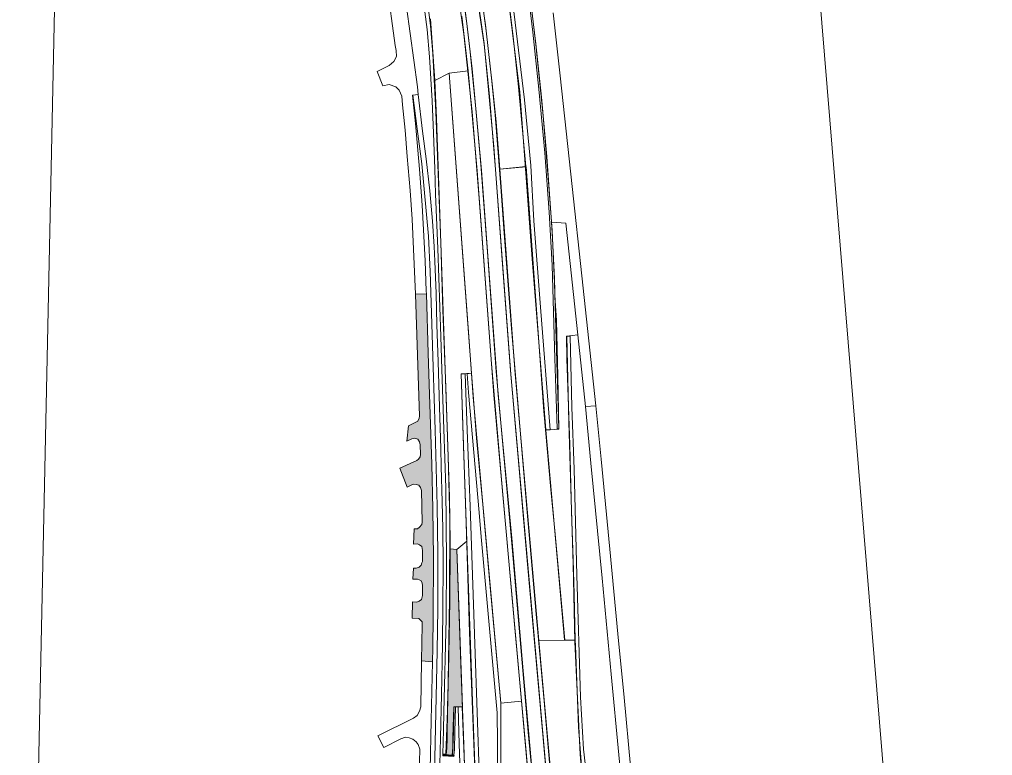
# Model space of a CAD drawing. Extents: x 2356431 to 2371438, y 6972864 to 6982525.
# Drawn here: x 2370018.4 to 2370119.6, y 6980503 to 6980579.5 of the extents above; entities that cross this region are included whole.
import ezdxf

# ---------------------------------------------------------------- set-up
doc = ezdxf.new("R2010")
doc.units = 0
doc.header["$LTSCALE"] = 5.6
for name, color, linetype, lineweight in [('1', 7, 'Continuous', 25), ('10', 7, 'Continuous', 13), ('11', 7, 'Continuous', 13), ('12', 7, 'Continuous', 13), ('14', 7, 'Continuous', 13), ('9', 7, 'Continuous', 13)]:
    doc.layers.add(name, color=color, linetype=linetype, lineweight=lineweight)

msp = doc.modelspace()

# ---------------------------------------------------------------- hatches: boundary and pattern name
at = {"layer": '10'}
msp.add_hatch(color=256, dxfattribs=at).paths.add_polyline_path([(2370063.461, 6980503.106), (2370063.562, 6980505.488), (2370063.6, 6980508.096), (2370063.782, 6980508.075), (2370063.723, 6980505.457), (2370063.671, 6980503.673), (2370063.617, 6980503.061)])
at = {"layer": '11'}
msp.add_hatch(color=256, dxfattribs=at).paths.add_polyline_path([(2370063.431, 6980503.053), (2370063.492, 6980503.897), (2370063.522, 6980504.909), (2370063.551, 6980506.014), (2370063.597, 6980508.084), (2370064.498, 6980508.079), (2370063.921, 6980524.451), (2370063.225, 6980524.508), (2370063.192, 6980519.087), (2370063.044, 6980511.752), (2370062.967, 6980508.095), (2370062.901, 6980504.743), (2370062.875, 6980503.841), (2370062.817, 6980503.105)])
at = {"layer": '12'}
msp.add_hatch(color=256, dxfattribs=at).paths.add_polyline_path([(2370062.463, 6980503.143), (2370063.631, 6980503.056), (2370063.619, 6980502.921), (2370062.453, 6980503.009)])
at = {"layer": '9'}
msp.add_hatch(color=256, dxfattribs=at).paths.add_polyline_path([(2370060.252, 6980512.864), (2370060.335, 6980516.609), (2370060.316, 6980516.941), (2370059.983, 6980517.261), (2370059.285, 6980517.302), (2370059.296, 6980519.009), (2370059.724, 6980518.99), (2370060.015, 6980519.069), (2370060.235, 6980519.236), (2370060.36, 6980519.674), (2370060.363, 6980520.685), (2370060.329, 6980520.975), (2370060.179, 6980521.226), (2370059.836, 6980521.379), (2370059.343, 6980521.369), (2370059.422, 6980522.524), (2370059.687, 6980522.52), (2370060.021, 6980522.619), (2370060.203, 6980522.802), (2370060.286, 6980523.065), (2370060.36, 6980523.199), (2370060.351, 6980524.334), (2370060.283, 6980524.761), (2370060.049, 6980524.935), (2370059.829, 6980525.021), (2370059.426, 6980525.007), (2370059.493, 6980526.599), (2370059.826, 6980526.587), (2370060.045, 6980526.756), (2370060.299, 6980527.037), (2370060.317, 6980527.279), (2370060.252, 6980530.576), (2370060.156, 6980530.9), (2370059.957, 6980531.127), (2370059.689, 6980531.188), (2370059.369, 6980531.228), (2370058.762, 6980530.929), (2370057.983, 6980532.888), (2370059.751, 6980533.699), (2370059.954, 6980533.823), (2370060.108, 6980534.082), (2370060.162, 6980534.325), (2370060.145, 6980534.334), (2370060.116, 6980535.326), (2370060.04, 6980535.642), (2370059.854, 6980535.904), (2370059.535, 6980536.007), (2370059.229, 6980535.957), (2370058.719, 6980535.7), (2370058.895, 6980537.291), (2370059.652, 6980537.669), (2370059.873, 6980537.8), (2370060.006, 6980538.086), (2370060.025, 6980538.292), (2370059.638, 6980551), (2370060.763, 6980551.031), (2370060.956, 6980544.857), (2370061.076, 6980540.57), (2370061.31, 6980533.313), (2370061.419, 6980528.671), (2370061.485, 6980523.615), (2370061.458, 6980517.431), (2370061.422, 6980514.217), (2370061.395, 6980512.758)])

# ---------------------------------------------------------------- linework, layer by layer
at = {"layer": '1', "lineweight": 13}
msp.add_lwpolyline([(2369855.033, 6980141.088), (2370017.862, 6980379.583), (2370022.31, 6980590.536), (2370099.424, 6980609.051), (2370119.624, 6980364.065), (2369916.007, 6980085.895)], close=True, dxfattribs=at)
at = {"layer": '10'}
for points in [[(2370073.166, 6980536.892), (2370071.767, 6980554.68), (2370070.471, 6980572.002), (2370068.953, 6980584.358), (2370068.112, 6980589.854), (2370066.515, 6980598.597), (2370066.956, 6980598.645), (2370068.65, 6980589.179), (2370069.856, 6980580.368), (2370070.942, 6980571.209), (2370071.604, 6980564.359), (2370071.934, 6980558.621), (2370072.633, 6980549.647), (2370073.624, 6980536.894)], [(2370074.342, 6980536.977), (2370074.232, 6980541.197), (2370074.129, 6980544.303), (2370073.828, 6980554.016), (2370073.526, 6980559.511), (2370073.057, 6980565.672), (2370072.462, 6980572.296), (2370071.827, 6980578.238), (2370071.132, 6980584.026), (2370070.079, 6980591.579), (2370069.266, 6980596.315), (2370068.749, 6980599.015), (2370068.925, 6980599.039), (2370069.891, 6980593.694), (2370071.196, 6980584.937), (2370072.121, 6980576.928), (2370072.91, 6980569.525), (2370073.494, 6980562.21), (2370073.831, 6980557.61), (2370074.094, 6980552.124), (2370074.225, 6980547.452), (2370074.529, 6980536.98)], [(2370068.482, 6980508.473), (2370065.628, 6980540.3), (2370065.154, 6980546.6), (2370063.123, 6980573.979), (2370065.092, 6980574.195), (2370066.047, 6980563.813), (2370067.78, 6980540.494), (2370070.635, 6980508.665)], [(2370061.634, 6980573.185), (2370061.818, 6980569.3), (2370062.327, 6980554.327), (2370062.621, 6980546.14), (2370062.968, 6980536.171), (2370063.165, 6980529.892), (2370063.22, 6980525.313), (2370063.225, 6980524.508), (2370063.921, 6980524.451), (2370064.976, 6980525.305), (2370064.789, 6980530.309), (2370064.625, 6980535.201), (2370064.36, 6980542.699), (2370065.436, 6980542.778), (2370063.123, 6980573.979)], [(2370072.432, 6980515.001), (2370069.976, 6980542.699), (2370068.403, 6980563.986), (2370071.123, 6980564.233), (2370072.97, 6980538.813), (2370073.704, 6980530.69), (2370074.151, 6980526.053), (2370075.162, 6980515.014)], [(2370079.623, 6980469.291), (2370078.356, 6980484.56), (2370076.731, 6980503.135), (2370076.202, 6980514.848), (2370076.033, 6980522.906), (2370075.729, 6980531.942), (2370075.558, 6980537.697), (2370075.352, 6980546.611), (2370075.693, 6980546.637), (2370075.895, 6980539.233), (2370076.118, 6980532.795), (2370076.395, 6980521.796), (2370076.775, 6980509.081), (2370077.09, 6980503.679), (2370079.031, 6980486.997), (2370080.471, 6980469.814)], [(2370064.363, 6980542.721), (2370064.609, 6980535.288), (2370064.907, 6980527.193), (2370065.235, 6980515.826), (2370065.773, 6980502.462), (2370066.165, 6980490.357), (2370066.582, 6980478.706), (2370066.922, 6980472.044), (2370067.319, 6980466.905), (2370067.593, 6980463.304), (2370068.051, 6980463.557), (2370067.642, 6980468.447), (2370067.299, 6980473.26), (2370067.012, 6980479.53), (2370066.847, 6980484.319), (2370066.574, 6980492.642), (2370066.287, 6980500.376), (2370065.781, 6980514.636), (2370065.292, 6980528.962), (2370065.005, 6980536.866), (2370064.793, 6980542.699)], [(2370065.002, 6980542.723), (2370065.452, 6980542.779), (2370065.969, 6980536.022), (2370066.62, 6980529.131), (2370067.352, 6980520.932), (2370068.486, 6980508.501), (2370068.491, 6980504.403), (2370068.503, 6980499.266), (2370068.553, 6980492.126), (2370068.561, 6980488.604), (2370068.587, 6980486.484), (2370068.221, 6980486.512), (2370068.177, 6980490.825), (2370068.158, 6980496.352), (2370068.149, 6980504.383), (2370068.122, 6980507.48), (2370067.335, 6980516.251), (2370066.447, 6980525.778), (2370066.248, 6980528.294), (2370065.131, 6980540.775)], [(2370076.528, 6980467.712), (2370076.015, 6980473.414), (2370073.75, 6980500.359), (2370072.432, 6980515.001), (2370076.233, 6980515.025), (2370076.255, 6980514.469), (2370076.569, 6980505.974), (2370077.085, 6980499.331), (2370077.587, 6980493.658), (2370078.373, 6980483.55), (2370079.639, 6980469.263)], [(2370071.386, 6980465.155), (2370070.963, 6980473.062), (2370070.101, 6980486.53), (2370068.581, 6980486.508), (2370068.529, 6980498.4), (2370068.509, 6980501.587), (2370068.482, 6980508.473), (2370070.635, 6980508.665), (2370071.397, 6980500.149), (2370073.119, 6980473.2), (2370073.492, 6980466.203)], [(2370063.461, 6980503.106), (2370063.562, 6980505.488), (2370063.6, 6980508.096), (2370063.782, 6980508.075), (2370063.723, 6980505.457), (2370063.671, 6980503.673), (2370063.617, 6980503.061)], [(2370064.061, 6980508.063), (2370064.49, 6980508.103), (2370064.712, 6980502.036), (2370064.9, 6980496.081), (2370065.302, 6980484.88), (2370065.708, 6980474.406), (2370066.109, 6980468.157), (2370066.55, 6980462.775), (2370066.137, 6980462.571), (2370065.827, 6980466.031), (2370065.486, 6980470.949), (2370065.317, 6980473.687), (2370065.092, 6980478.101), (2370064.957, 6980481.945), (2370064.725, 6980489.065), (2370064.453, 6980496.617), (2370064.164, 6980504.203)]]:
    msp.add_lwpolyline(points, close=True, dxfattribs=at)
for points in [[(2370071.392, 6980500.322), (2370070.907, 6980505.716), (2370069.975, 6980515.902), (2370068.572, 6980531.722), (2370067.514, 6980543.746), (2370066.258, 6980560.921), (2370065.523, 6980569.934), (2370064.667, 6980578.01), (2370063.517, 6980586.102), (2370061.853, 6980596.077), (2370061.572, 6980597.506), (2370062, 6980597.59), (2370062.796, 6980593.288), (2370063.595, 6980588.618), (2370064.104, 6980585.319), (2370064.974, 6980579.129), (2370065.315, 6980576.172), (2370065.927, 6980569.9), (2370066.434, 6980564.465), (2370067.062, 6980555.855), (2370068.025, 6980542.95), (2370069.656, 6980525.079), (2370071.353, 6980505.446), (2370071.814, 6980500.396)], [(2370060.252, 6980583.024), (2370060.843, 6980578.508), (2370061.091, 6980575.657), (2370061.362, 6980571.071), (2370061.489, 6980567.742), (2370061.632, 6980564.008), (2370061.713, 6980561.369), (2370061.95, 6980555.736), (2370062.255, 6980546.6), (2370062.349, 6980543.175), (2370062.573, 6980536.969), (2370062.79, 6980530.863), (2370062.847, 6980523.303), (2370062.812, 6980517.282), (2370062.559, 6980507.498), (2370062.529, 6980505.683), (2370062.47, 6980503.166), (2370062.789, 6980503.156), (2370062.972, 6980508.626), (2370063.158, 6980519.358), (2370063.207, 6980527.52), (2370063.036, 6980534.131), (2370062.786, 6980541.327), (2370062.482, 6980549.311), (2370062.25, 6980556.373), (2370062.054, 6980561.713), (2370061.75, 6980569.949), (2370061.424, 6980576.018), (2370061.168, 6980578.886), (2370060.494, 6980584.508)], [(2370066.219, 6980583.713), (2370066.889, 6980579.002), (2370067.559, 6980573.136), (2370067.911, 6980569.636), (2370068.502, 6980562.134), (2370068.853, 6980557.321), (2370069.597, 6980547.434), (2370071.231, 6980528.34), (2370071.829, 6980521.646), (2370072.144, 6980518.109), (2370072.997, 6980508.683), (2370073.969, 6980497.51)], [(2370069.325, 6980581.468), (2370069.787, 6980577.755), (2370070.327, 6980572.528), (2370071.09, 6980564.246), (2370068.403, 6980563.986), (2370068.002, 6980568.922), (2370067.601, 6980572.844), (2370066.989, 6980578.378), (2370066.23, 6980583.871)], [(2370073.551, 6980497.383), (2370072.825, 6980505.585), (2370072.001, 6980514.807), (2370071.261, 6980522.923), (2370070.468, 6980532.05), (2370069.501, 6980543.064), (2370068.634, 6980554.551), (2370067.777, 6980566.318), (2370066.749, 6980577.035), (2370065.947, 6980582.881)], [(2370064.428, 6980579.872), (2370065.092, 6980574.195), (2370063.123, 6980573.979), (2370061.634, 6980573.185), (2370061.176, 6980579.621)], [(2370065.884, 6980499.245), (2370065.55, 6980508.683), (2370064.976, 6980525.305), (2370063.921, 6980524.451), (2370064.337, 6980512.518), (2370064.647, 6980504.191), (2370065.049, 6980492.452)]]:
    msp.add_lwpolyline(points, dxfattribs=at)
at = {"layer": '11'}
msp.add_lwpolyline([(2370061.527, 6980497.98), (2370061.69, 6980505.896), (2370061.887, 6980513.918), (2370061.942, 6980518.279), (2370061.951, 6980524.057), (2370061.881, 6980529), (2370061.654, 6980536.893), (2370061.47, 6980543.385), (2370061.322, 6980547.899), (2370061.158, 6980553.354), (2370060.972, 6980557.025), (2370060.276, 6980564.546), (2370059.792, 6980568.191), (2370059.35, 6980571.692), (2370059.887, 6980571.76), (2370060.366, 6980567.947), (2370060.737, 6980565.055), (2370061.118, 6980561.72), (2370061.379, 6980558.588), (2370061.567, 6980555.94), (2370061.638, 6980554.432), (2370061.764, 6980551.064), (2370061.854, 6980547.789), (2370061.993, 6980543.988), (2370062.121, 6980539.251), (2370062.242, 6980534.954), (2370062.311, 6980533.079), (2370062.41, 6980529.392), (2370062.476, 6980526.591), (2370062.487, 6980522.873), (2370062.479, 6980518.374), (2370062.445, 6980514.738), (2370062.394, 6980512.705), (2370062.32, 6980509.374), (2370062.22, 6980504.875), (2370062.165, 6980502.107)], dxfattribs=at)
for points in [[(2370076.233, 6980515.025), (2370076.119, 6980519.799), (2370076.014, 6980523.409), (2370075.849, 6980528.398), (2370075.67, 6980535.325), (2370075.366, 6980544.262), (2370075.34, 6980546.618), (2370076.517, 6980546.747), (2370075.243, 6980558.363), (2370073.773, 6980558.482), (2370073.869, 6980556.736), (2370074.08, 6980552.633), (2370074.163, 6980549.979), (2370074.124, 6980550.821), (2370074.289, 6980548.241), (2370074.408, 6980542.459), (2370074.534, 6980536.971), (2370073.189, 6980536.85), (2370075.122, 6980515.043)], [(2370063.431, 6980503.053), (2370063.492, 6980503.897), (2370063.522, 6980504.909), (2370063.551, 6980506.014), (2370063.597, 6980508.084), (2370064.498, 6980508.079), (2370063.921, 6980524.451), (2370063.225, 6980524.508), (2370063.192, 6980519.087), (2370063.044, 6980511.752), (2370062.967, 6980508.095), (2370062.901, 6980504.743), (2370062.875, 6980503.841), (2370062.817, 6980503.105)]]:
    msp.add_lwpolyline(points, close=True, dxfattribs=at)
at = {"layer": '12'}
msp.add_lwpolyline([(2370062.463, 6980503.143), (2370063.631, 6980503.056), (2370063.619, 6980502.921), (2370062.453, 6980503.009)], close=True, dxfattribs=at)
at = {"layer": '14'}
msp.add_lwpolyline([(2370073.912, 6980466.41), (2370073.569, 6980473.228), (2370071.846, 6980500.177), (2370070.806, 6980511.849), (2370069.631, 6980525.636), (2370068.228, 6980540.534), (2370066.496, 6980563.845), (2370065.503, 6980574.405), (2370064.995, 6980578.831), (2370064.434, 6980583.357), (2370063.4, 6980589.928), (2370062.005, 6980597.625), (2370063.456, 6980597.923), (2370063.959, 6980595.016), (2370064.887, 6980589.759), (2370065.578, 6980585.445), (2370066.049, 6980581.868), (2370066.762, 6980576.957), (2370067.326, 6980571.579), (2370067.954, 6980563.953), (2370069.528, 6980542.665), (2370073.305, 6980500.282), (2370075.566, 6980473.375), (2370076.095, 6980467.499)], close=True, dxfattribs=at)
at = {"layer": '9'}
for points in [[(2370073.95, 6980580.236), (2370074.661, 6980573.689), (2370075.922, 6980562.198), (2370076.921, 6980552.887), (2370078.382, 6980539.381), (2370077.304, 6980539.299), (2370076.517, 6980546.747), (2370075.254, 6980558.368), (2370073.773, 6980558.482), (2370073.271, 6980565.284), (2370072.724, 6980571.483), (2370072.136, 6980577.004), (2370070.891, 6980587.337)], [(2370058.689, 6980580.858), (2370059.846, 6980572.541), (2370059.887, 6980571.76), (2370059.307, 6980571.688), (2370059.622, 6980568.742), (2370060.04, 6980563.969), (2370060.313, 6980560.252), (2370060.634, 6980554.469), (2370060.724, 6980551.3), (2370060.763, 6980551.031), (2370059.638, 6980551), (2370059.288, 6980558.796), (2370059.078, 6980561.767), (2370058.771, 6980565.312), (2370058.546, 6980568.032), (2370058.265, 6980570.678), (2370058.187, 6980571.572), (2370057.939, 6980572.202), (2370057.587, 6980572.56), (2370056.888, 6980572.8), (2370056.244, 6980572.632), (2370055.631, 6980574.141), (2370056.9, 6980574.768), (2370057.362, 6980575.185), (2370057.651, 6980575.709), (2370057.628, 6980576.32), (2370057.512, 6980576.84), (2370056.647, 6980583.236)], [(2370081.987, 6980501.927), (2370081.308, 6980509.074), (2370080.66, 6980515.684), (2370079.822, 6980524.479), (2370078.913, 6980533.855), (2370078.382, 6980539.381), (2370077.304, 6980539.299), (2370077.868, 6980533.407), (2370079.021, 6980521.458), (2370079.974, 6980511.501), (2370080.784, 6980503.11), (2370081.641, 6980494.208)], [(2370061.145, 6980501.541), (2370061.26, 6980506.675), (2370061.395, 6980512.758), (2370060.252, 6980512.864), (2370060.166, 6980508.102), (2370060.039, 6980507.631), (2370059.784, 6980507.206), (2370059.419, 6980506.923), (2370055.702, 6980505.064), (2370056.332, 6980503.852), (2370058.104, 6980504.751), (2370058.575, 6980504.929), (2370058.951, 6980504.882), (2370059.343, 6980504.73), (2370059.692, 6980504.447), (2370059.897, 6980504.165), (2370060.088, 6980503.693), (2370060.063, 6980503.517), (2370060.022, 6980501.589)]]:
    msp.add_lwpolyline(points, dxfattribs=at)
msp.add_lwpolyline([(2370060.252, 6980512.864), (2370060.335, 6980516.609), (2370060.316, 6980516.941), (2370059.983, 6980517.261), (2370059.285, 6980517.302), (2370059.296, 6980519.009), (2370059.724, 6980518.99), (2370060.015, 6980519.069), (2370060.235, 6980519.236), (2370060.36, 6980519.674), (2370060.363, 6980520.685), (2370060.329, 6980520.975), (2370060.179, 6980521.226), (2370059.836, 6980521.379), (2370059.343, 6980521.369), (2370059.422, 6980522.524), (2370059.687, 6980522.52), (2370060.021, 6980522.619), (2370060.203, 6980522.802), (2370060.286, 6980523.065), (2370060.36, 6980523.199), (2370060.351, 6980524.334), (2370060.283, 6980524.761), (2370060.049, 6980524.935), (2370059.829, 6980525.021), (2370059.426, 6980525.007), (2370059.493, 6980526.599), (2370059.826, 6980526.587), (2370060.045, 6980526.756), (2370060.299, 6980527.037), (2370060.317, 6980527.279), (2370060.252, 6980530.576), (2370060.156, 6980530.9), (2370059.957, 6980531.127), (2370059.689, 6980531.188), (2370059.369, 6980531.228), (2370058.762, 6980530.929), (2370057.983, 6980532.888), (2370059.751, 6980533.699), (2370059.954, 6980533.823), (2370060.108, 6980534.082), (2370060.162, 6980534.325), (2370060.145, 6980534.334), (2370060.116, 6980535.326), (2370060.04, 6980535.642), (2370059.854, 6980535.904), (2370059.535, 6980536.007), (2370059.229, 6980535.957), (2370058.719, 6980535.7), (2370058.895, 6980537.291), (2370059.652, 6980537.669), (2370059.873, 6980537.8), (2370060.006, 6980538.086), (2370060.025, 6980538.292), (2370059.638, 6980551), (2370060.763, 6980551.031), (2370060.956, 6980544.857), (2370061.076, 6980540.57), (2370061.31, 6980533.313), (2370061.419, 6980528.671), (2370061.485, 6980523.615), (2370061.458, 6980517.431), (2370061.422, 6980514.217), (2370061.395, 6980512.758)], close=True, dxfattribs=at)

doc.saveas('drawing.dxf')
